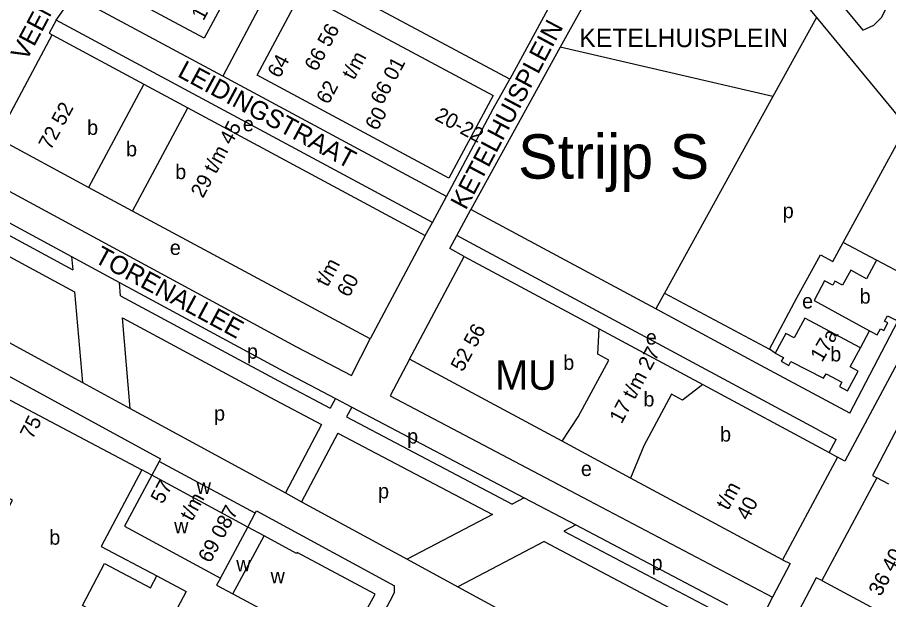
# Model space of a CAD drawing. Extents: x 159261 to 160849, y 382514 to 384534.
# Drawn here: x 159684.3 to 159920.1, y 384170 to 384327.5 of the extents above; entities that cross this region are included whole.
import ezdxf

# ---------------------------------------------------------------- set-up
doc = ezdxf.new("R2010")
doc.units = 0
for name, color, linetype in [('BLT_Basislijn', 7, 'Continuous'), ('BLT_Bebouwing', 7, 'Continuous'), ('BLT_Bebouwing_beschrifting', 7, 'Continuous'), ('BLT_Centroide', 7, 'Continuous'), ('BLT_Huisnummer', 7, 'Continuous'), ('BLT_Huisnummer_reeks', 7, 'Continuous'), ('BLT_Huisnummer_zonder_bebouwing', 7, 'Continuous'), ('BLT_Onderdoorgang_en_onderverdeling', 7, 'Continuous'), ('BLT_Onderverdeling_panden', 7, 'Continuous'), ('BLT_Plantopo', 7, 'Continuous'), ('BLT_Sport_parknaam', 7, 'Continuous'), ('BLT_Straatnaam', 7, 'Continuous'), ('BLT_Vlakafsluiter', 7, 'Continuous')]:
    doc.layers.add(name, color=color, linetype=linetype)

msp = doc.modelspace()

# ---------------------------------------------------------------- linework, layer by layer
at = {"layer": 'BLT_Basislijn'}
for p, q in [((159756.68, 384343.41), (159739.89, 384311.64)), ((159694.8, 384326.79), (159699.41, 384333.4)), ((159739.89, 384311.64), (159699.41, 384333.4)), ((159900.54, 384327.5), (159924.95, 384298.04)), ((159831.21, 384319.52), (159806.98, 384275.58)), ((159800.43, 384279.1), (159739.89, 384311.64)), ((159813.07, 384302.77), (159817.59, 384310.79)), ((159888.76, 384306.14), (159859.44, 384252.98)), ((159800.43, 384279.1), (159813.07, 384302.77)), ((159655.97, 384282.65), (159699.26, 384259.26)), ((159653.6, 384278.25), (159699.77, 384253.3)), ((159796.66, 384272.04), (159800.43, 384279.1)), ((159803.19, 384268.53), (159806.98, 384275.58)), ((159794.67, 384268.53), (159796.66, 384272.04)), ((159916.81, 384261.89), (159907.82, 384266.66)), ((159698.95, 384262.84), (159699.26, 384259.26)), ((159712.21, 384252.26), (159711.92, 384255.83)), ((159699.77, 384253.3), (159701.88, 384228.78)), ((159859.44, 384252.98), (159857.05, 384248.66)), ((159859.44, 384252.98), (159887.87, 384237.79)), ((159885.51, 384233.37), (159857.05, 384248.66)), ((159714.75, 384221.78), (159712.71, 384246.31)), ((159912.46, 384238.14), (159914.92, 384242.79)), ((159889.41, 384236.73), (159887.87, 384237.79)), ((159770.34, 384224.46), (159768.93, 384221.81)), ((159774.76, 384222.13), (159773.36, 384219.48)), ((159766.59, 384217.39), (159756.81, 384198.91)), ((159771.02, 384215.06), (159761.2, 384196.52)), ((159901.47, 384215.7), (159905.87, 384213.34)), ((159720.65, 384203.69), (159717.91, 384205.13)), ((159821.46, 384197.57), (159818.23, 384195.88)), ((159812.83, 384193.06), (159789.73, 384181.01)), ((159835.43, 384190.22), (159832.2, 384188.53)), ((159832.2, 384188.53), (159875.06, 384165.98)), ((159826.81, 384185.71), (159803.48, 384173.53)), ((159826.81, 384185.71), (159872.67, 384161.59))]:
    msp.add_line(p, q, dxfattribs=at)
for points in [[(159862.97, 384372.83), (159859.15, 384369.78), (159831.21, 384319.52)], [(159862.97, 384372.83), (159900.54, 384327.5)], [(159908.3, 384329.89), (159913.1, 384324.1)], [(159913.1, 384324.1), (159916.05, 384325.43), (159918.17, 384327.51), (159919.61, 384330.28)], [(159796.66, 384272.04), (159694.8, 384326.79), (159692.89, 384323.24), (159693.67, 384322.82)], [(159900.54, 384327.5), (159888.76, 384306.14)], [(159888.76, 384306.14), (159831.21, 384319.52)], [(159907.82, 384266.66), (159924.95, 384298.04)], [(159657.4, 384285.29), (159698.95, 384262.84)], [(159671.28, 384286.31), (159759.85, 384238.45), (159774.73, 384230.62), (159779.75, 384240.59)], [(159857.05, 384248.66), (159806.98, 384275.58)], [(159805.22, 384262.9), (159801.3, 384264.99), (159803.19, 384268.53)], [(159901.47, 384215.7), (159803.19, 384268.53)], [(159887.87, 384237.79), (159895.37, 384251.84), (159901.61, 384263.33), (159905.01, 384261.49), (159907.82, 384266.66)], [(159698.95, 384262.84), (159711.92, 384255.83)], [(159953.98, 384263.02), (159953.76, 384263.01), (159948.36, 384261.84), (159941.89, 384259.5), (159935.13, 384255.37), (159931.29, 384250.64), (159926.57, 384241.63), (159908.25, 384207.53), (159906.26, 384208.6)], [(159643.91, 384260.3), (159701.88, 384228.78)], [(159711.92, 384255.83), (159756.33, 384231.83), (159770.34, 384224.46)], [(159960.43, 384255.24), (159958.94, 384255.35), (159954.89, 384255.07), (159950.57, 384254.13), (159945.37, 384252.25), (159940.47, 384249.26), (159938, 384246.21), (159915.69, 384203.59), (159916.87, 384202.98)], [(159712.21, 384252.26), (159754.91, 384229.19), (159768.93, 384221.81)], [(159712.71, 384246.31), (159752.56, 384224.77), (159766.59, 384217.39)], [(159909.58, 384220.43), (159922.62, 384245.33), (159921.95, 384245.68)], [(159664.58, 384239.95), (159723.05, 384208.16), (159722.63, 384207.38)], [(159790.38, 384235.11), (159785.14, 384225.15), (159838.97, 384196.83), (159888.67, 384170.68)], [(159909.58, 384220.43), (159885.51, 384233.37)], [(159701.88, 384228.78), (159714.75, 384221.78)], [(159770.34, 384224.46), (159774.76, 384222.13)], [(159714.75, 384221.78), (159756.81, 384198.91)], [(159774.76, 384222.13), (159821.46, 384197.57)], [(159773.36, 384219.48), (159818.23, 384195.88)], [(159771.02, 384215.06), (159812.83, 384193.06)], [(159904.02, 384209.8), (159905.87, 384213.34)], [(159756.81, 384198.91), (159761.2, 384196.52)], [(159821.46, 384197.57), (159835.43, 384190.22)], [(159761.2, 384196.52), (159789.73, 384181.01)], [(159748.64, 384193.4), (159748.99, 384194.05), (159786.32, 384173.76)], [(159835.43, 384190.22), (159876.49, 384168.62)], [(159789.73, 384181.01), (159803.48, 384173.53)], [(159891.4, 384180.79), (159893.45, 384179.76), (159888.67, 384170.68)], [(159901.99, 384175.17), (159900.49, 384175.96), (159895.85, 384167.15)], [(159732.08, 384070.83), (159748.95, 384102.24), (159758.68, 384120.35), (159785.84, 384170.9), (159786.32, 384172.09), (159786.38, 384172.94), (159786.32, 384173.76)], [(159803.48, 384173.53), (159861.89, 384141.77)]]:
    msp.add_lwpolyline(points, dxfattribs=at)
at = {"layer": 'BLT_Bebouwing'}
for p, q in [((159836.63, 384346.17), (159817.59, 384310.79)), ((159817.59, 384310.79), (159756.68, 384343.41)), ((159693.67, 384322.82), (159718.52, 384309.46)), ((159718.52, 384309.46), (159730.41, 384303.07)), ((159730.41, 384303.07), (159794.67, 384268.53)), ((159703.55, 384281.55), (159678.72, 384294.9)), ((159715.43, 384275.16), (159703.55, 384281.55)), ((159779.75, 384240.59), (159715.43, 384275.16)), ((159805.22, 384262.9), (159841.75, 384243.26)), ((159841.75, 384243.26), (159869.79, 384228.19)), ((159831.72, 384212.88), (159790.38, 384235.11)), ((159869.79, 384228.19), (159904.02, 384209.8)), ((159850.24, 384202.92), (159831.72, 384212.88)), ((159722.63, 384207.38), (159720.65, 384203.69)), ((159748.64, 384193.4), (159722.63, 384207.38)), ((159891.4, 384180.79), (159850.24, 384202.92)), ((159746.63, 384189.67), (159748.64, 384193.4)), ((159751.04, 384187.3), (159746.63, 384189.67))]:
    msp.add_line(p, q, dxfattribs=at)
for points in [[(159744.63, 384340.2), (159734.86, 384321.96), (159708.32, 384336.18), (159718.12, 384354.46)], [(159678.72, 384294.9), (159693.67, 384322.82)], [(159794.67, 384268.53), (159779.75, 384240.59)], [(159790.38, 384235.11), (159805.22, 384262.9)], [(159916.81, 384261.89), (159914.12, 384256.79), (159909.85, 384259.15), (159907.64, 384255.06), (159905.51, 384256.18), (159904.94, 384255.11), (159902.74, 384256.29), (159899.89, 384250.95), (159914.92, 384242.79)], [(159927.81, 384255.24), (159925.05, 384256.68), (159925.39, 384257.33), (159916.81, 384261.89)], [(159914.92, 384242.79), (159916.99, 384241.66), (159917.89, 384243.32), (159918.75, 384242.86), (159919.84, 384244.88), (159918.99, 384245.34), (159919.8, 384246.84), (159921.95, 384245.68)], [(159912.46, 384238.14), (159897.42, 384246.14), (159894.52, 384240.82), (159892.3, 384242.03), (159889.41, 384236.73)], [(159889.41, 384236.73), (159891.6, 384235.53), (159891.04, 384234.5), (159893.08, 384233.39), (159893.64, 384234.42), (159902.48, 384229.93), (159903.14, 384231.15), (159907.44, 384228.88), (159906.78, 384227.66), (159908.92, 384226.5), (159911.81, 384231.82), (159909.66, 384232.98), (159912.46, 384238.14)], [(159681.34, 384193.84), (159682.95, 384196.94), (159651.43, 384213.62), (159662.33, 384234.55), (159717.91, 384205.13)], [(159904.02, 384209.8), (159906.26, 384208.6)], [(159906.26, 384208.6), (159891.4, 384180.79)], [(159717.91, 384205.13), (159706.92, 384184.43), (159721.99, 384176.43)], [(159720.65, 384203.69), (159713.26, 384189.86), (159739.21, 384175.88)], [(159916.87, 384202.98), (159901.99, 384175.17)], [(159920.1, 384201.24), (159916.87, 384202.98)], [(159759.22, 384131.52), (159781.08, 384171.51), (159760.01, 384182.82), (159759.86, 384182.55), (159751.04, 384187.3)], [(159721.99, 384176.43), (159729.91, 384172.22), (159711.07, 384136.6), (159714.17, 384134.94), (159712.66, 384132.11), (159709.58, 384133.75), (159688.58, 384094.02), (159719.21, 384077.68), (159727.43, 384073.31)], [(159739.21, 384175.88), (159738.18, 384173.98), (159742.59, 384171.6)], [(159901.99, 384175.17), (159993.82, 384125.89)], [(159742.59, 384171.6), (159753.46, 384165.73), (159747.85, 384155.32), (159750.04, 384154.14), (159742.65, 384140.42), (159759.22, 384131.52)]]:
    msp.add_lwpolyline(points, dxfattribs=at)
at = {"layer": 'BLT_Onderdoorgang_en_onderverdeling'}
for p, q in [((159718.52, 384309.46), (159703.55, 384281.55)), ((159715.43, 384275.16), (159730.41, 384303.07)), ((159746.63, 384189.67), (159720.65, 384203.69)), ((159739.21, 384175.88), (159746.63, 384189.67)), ((159742.59, 384171.6), (159751.04, 384187.3))]:
    msp.add_line(p, q, dxfattribs=at)
for points in [[(159831.72, 384212.88), (159836.09, 384219.45), (159844.36, 384234.78), (159841.35, 384236.4), (159841.75, 384243.26)], [(159869.79, 384228.19), (159864.32, 384224.02), (159861.3, 384225.63), (159853.8, 384211.62), (159850.24, 384202.92)]]:
    msp.add_lwpolyline(points, dxfattribs=at)
at = {"layer": 'BLT_Onderverdeling_panden'}
msp.add_lwpolyline([(159687.95, 384142.16), (159688.12, 384142.48), (159700.58, 384135.9), (159704.42, 384143.2), (159691.98, 384149.78), (159698, 384161.15), (159710.44, 384154.57), (159712.61, 384158.68), (159714.3, 384161.87), (159701.86, 384168.45), (159707.87, 384179.82), (159720.31, 384173.25), (159721.99, 384176.43)], dxfattribs=at)
at = {"layer": 'BLT_Plantopo'}
msp.add_lwpolyline([(159761.12, 384334.25), (159813.05, 384306.37), (159801.06, 384284.04), (159749.13, 384311.92)], close=True, dxfattribs=at)
at = {"layer": 'BLT_Vlakafsluiter'}
msp.add_lwpolyline([(159888.67, 384170.68), (159885.19, 384164.04)], dxfattribs=at)

# ---------------------------------------------------------------- texts
at = {"layer": 'BLT_Bebouwing_beschrifting'}
msp.add_text('MU', height=8, dxfattribs=at).set_placement((159813.6, 384226.8))
at = {"layer": 'BLT_Centroide'}
for s, p in [('b', (159703.15, 384295.76)), ('e', (159745.3, 384296.73)), ('b', (159713.69, 384289.95)), ('b', (159726.99, 384283.78)), ('p', (159891.43, 384273.24)), ('e', (159725.53, 384263.28)), ('b', (159912.24, 384250.11)), ('e', (159896.67, 384248.81)), ('e', (159854.36, 384239.04)), ('p', (159746.39, 384235.2)), ('b', (159904.28, 384234.46)), ('b', (159832.01, 384232.19)), ('b', (159853.72, 384222.28)), ('p', (159737.51, 384218.44)), ('b', (159874.47, 384212.8)), ('p', (159789.76, 384212.24)), ('e', (159836.8, 384203.47)), ('w', (159732.79, 384198.65)), ('p', (159781.9, 384197.4)), ('w', (159726.7, 384187.96)), ('b', (159692.91, 384184.88)), ('w', (159743.52, 384177.65)), ('p', (159855.93, 384177.99)), ('w', (159752.8, 384174.47))]:
    msp.add_text(s, height=4, dxfattribs=at).set_placement(p)
at = {"layer": 'BLT_Huisnummer'}
for s, rotation, p in [('17a', 59.7488, (159902.07, 384234.08)), ('75', 64.0901, (159688.38, 384213.19))]:
    msp.add_text(s, height=4, rotation=rotation, dxfattribs=at).set_placement(p)
at = {"layer": 'BLT_Huisnummer_reeks'}
for s, p in [('199 t/m 203', (159734.62, 384326.43)), ('72 52', (159693.27, 384291.42)), ('29 t/m 45', (159734.47, 384278.43)), ('t/m', (159768.22, 384254.41)), ('60', (159774.02, 384251.57)), ('52 56', (159804.82, 384231.45)), ('17 t/m 27', (159847.79, 384217.37)), ('57', (159723.59, 384195.68)), ('t/m', (159876.63, 384193.97)), ('t/m', (159731.54, 384191.04)), ('40', (159882.07, 384191.22)), ('69 087', (159736.46, 384179.7)), ('36 40', (159917.92, 384170.69))]:
    msp.add_text(s, height=4, rotation=61.7488, dxfattribs=at).set_placement(p)
at = {"layer": 'BLT_Huisnummer_zonder_bebouwing'}
for s, rotation, p in [('66 56', 61.7488, (159765.24, 384312.68)), ('64', 61.7488, (159755.23, 384310.87)), ('t/m', 61.7488, (159775.37, 384310.4)), ('66 01', 61.7488, (159783.08, 384303.63)), ('62', 61.7488, (159768.45, 384303.78)), ('60', 61.7488, (159781.66, 384296.67)), ('20-22', 331.8407, (159796.98, 384299.95))]:
    msp.add_text(s, height=4, rotation=rotation, dxfattribs=at).set_placement(p)
at = {"layer": 'BLT_Sport_parknaam'}
msp.add_text('Strijp S', height=12, dxfattribs=at).set_placement((159819.79, 384283.92))
at = {"layer": 'BLT_Straatnaam'}
for s, rotation, p in [('VEEMSTRAAT', 61.9651, (159686.67, 384315.48)), ('KETELHUISPLEIN', 61.9651, (159805.63, 384275.21)), ('KETELHUISPLEIN', 0.0053, (159836.37, 384319.5)), ('LEIDINGSTRAAT', 331.6436, (159727.32, 384311.69)), ('TORENALLEE', 331.6436, (159704.77, 384261.5))]:
    msp.add_text(s, height=5, rotation=rotation, dxfattribs=at).set_placement(p)

doc.saveas('drawing.dxf')
